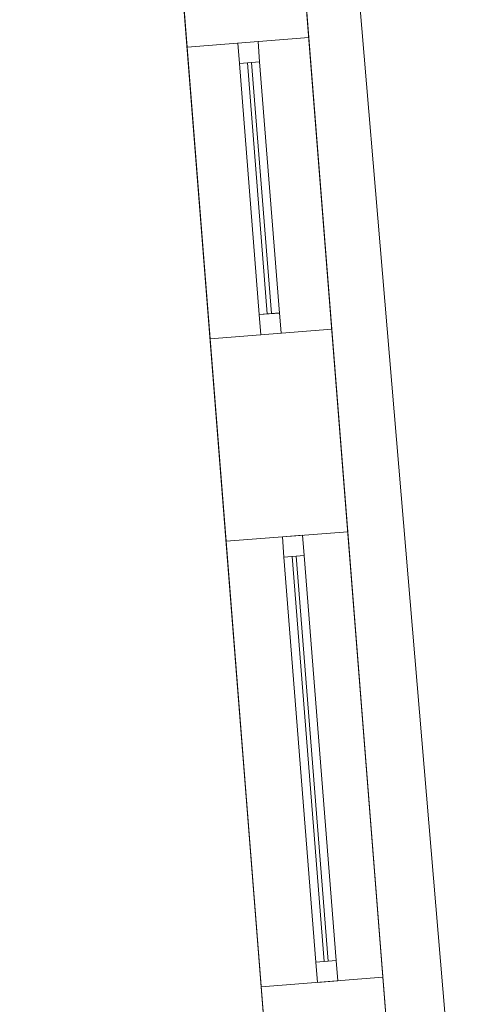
# Model space of a CAD drawing. Header units: millimetres. Extents: x -430348 to -225823, y -86243 to 5084.
# Tile 317 of 656: x -418556 to -417453, y -20617 to -18194. Entities that reach past the tile are written whole.
import ezdxf

# ---------------------------------------------------------------- set-up
doc = ezdxf.new("R2010")
doc.units = ezdxf.units.MM
for name, color, linetype, lineweight in [('A-GLAZ-CURT', 52, 'Continuous', 9), ('A-GLAZ-CWMG', 51, 'Continuous', 9), ('A-ROOF', 132, 'Continuous', 9), ('A-WALL', 113, 'Continuous', 9)]:
    doc.layers.add(name, color=color, linetype=linetype, lineweight=lineweight)

# ---------------------------------------------------------------- blocks, each defined once
blk = doc.blocks.new('System Panel - Door-497955-_3D_ Copy 1')
at = {"layer": 'A-GLAZ-CURT'}
mesh = blk.add_polyface(dxfattribs=at)
corners = [(-310, 5), (-310, 5, 1900), (310, 5, 1900), (310, 5)]
mesh.append_faces([[corners[k] for k in face] for face in [(2, 3, 0, 1)]])
mesh = blk.add_polyface(dxfattribs=at)
corners = [(310, -5), (-310, -5), (-310, 5), (310, 5)]
mesh.append_faces([[corners[k] for k in face] for face in [(3, 0, 1, 2)]])
mesh = blk.add_polyface(dxfattribs=at)
corners = [(-310, -5, 1900), (310, -5, 1900), (310, 5, 1900), (-310, 5, 1900)]
mesh.append_faces([[corners[k] for k in face] for face in [(3, 0, 1, 2)]])
mesh = blk.add_polyface(dxfattribs=at)
corners = [(-310, -5), (-310, -5, 1900), (-310, 5, 1900), (-310, 5)]
mesh.append_faces([[corners[k] for k in face] for face in [(0, 1, 2, 3)]])
mesh = blk.add_polyface(dxfattribs=at)
corners = [(310, -5, 1900), (310, -5), (310, 5), (310, 5, 1900)]
mesh.append_faces([[corners[k] for k in face] for face in [(0, 1, 2, 3)]])
mesh = blk.add_polyface(dxfattribs=at)
corners = [(-310, -5), (310, -5), (310, -5, 1900), (-310, -5, 1900)]
mesh.append_faces([[corners[k] for k in face] for face in [(3, 0, 1, 2)]])
blk = doc.blocks.new('Rectangular Mullion - 50mm x 50mm-279999-_3D_ Copy 1')
at = {"layer": 'A-GLAZ-CWMG'}
mesh = blk.add_polyface(dxfattribs=at)
corners = [(0, 25), (-50, 25), (-50, -25), (0, -25)]
mesh.append_faces([[corners[k] for k in face] for face in [(2, 3, 0, 1)]])
mesh = blk.add_polyface(dxfattribs=at)
corners = [(0, 25, -2000), (0, -25, -2000), (-50, -25, -2000), (-50, 25, -2000)]
mesh.append_faces([[corners[k] for k in face] for face in [(0, 1, 2, 3)]])
mesh = blk.add_polyface(dxfattribs=at)
corners = [(-50, 25), (0, 25), (0, 25, -2000), (-50, 25, -2000)]
mesh.append_faces([[corners[k] for k in face] for face in [(0, 1, 2, 3)]])
mesh = blk.add_polyface(dxfattribs=at)
corners = [(-50, -25), (-50, 25), (-50, 25, -2000), (-50, -25, -2000)]
mesh.append_faces([[corners[k] for k in face] for face in [(0, 1, 2, 3)]])
mesh = blk.add_polyface(dxfattribs=at)
corners = [(0, 25), (0, -25), (0, -25, -2000), (0, 25, -2000)]
mesh.append_faces([[corners[k] for k in face] for face in [(0, 1, 2, 3)]])
mesh = blk.add_polyface(dxfattribs=at)
corners = [(0, -25), (-50, -25), (-50, -25, -2000), (0, -25, -2000)]
mesh.append_faces([[corners[k] for k in face] for face in [(0, 1, 2, 3)]])
blk = doc.blocks.new('Rectangular Mullion - 50mm x 50mm-430194-_3D_ Copy 1')
at = {"layer": 'A-GLAZ-CWMG'}
mesh = blk.add_polyface(dxfattribs=at)
corners = [(0, 25), (-50, 25), (-50, -25), (0, -25)]
mesh.append_faces([[corners[k] for k in face] for face in [(2, 3, 0, 1)]])
mesh = blk.add_polyface(dxfattribs=at)
corners = [(0, 25, -620), (0, -25, -620), (-50, -25, -620), (-50, 25, -620)]
mesh.append_faces([[corners[k] for k in face] for face in [(0, 1, 2, 3)]])
mesh = blk.add_polyface(dxfattribs=at)
corners = [(-50, 25), (0, 25), (0, 25, -620), (-50, 25, -620)]
mesh.append_faces([[corners[k] for k in face] for face in [(0, 1, 2, 3)]])
mesh = blk.add_polyface(dxfattribs=at)
corners = [(-50, -25), (-50, 25), (-50, 25, -620), (-50, -25, -620)]
mesh.append_faces([[corners[k] for k in face] for face in [(0, 1, 2, 3)]])
mesh = blk.add_polyface(dxfattribs=at)
corners = [(0, 25), (0, -25), (0, -25, -620), (0, 25, -620)]
mesh.append_faces([[corners[k] for k in face] for face in [(0, 1, 2, 3)]])
mesh = blk.add_polyface(dxfattribs=at)
corners = [(0, -25), (-50, -25), (-50, -25, -620), (0, -25, -620)]
mesh.append_faces([[corners[k] for k in face] for face in [(0, 1, 2, 3)]])
blk = doc.blocks.new('Rectangular Mullion - 50mm x 50mm-280000-_3D_ Copy 1')
at = {"layer": 'A-GLAZ-CWMG'}
mesh = blk.add_polyface(dxfattribs=at)
corners = [(0, 25), (-50, 25), (-50, -25), (0, -25)]
mesh.append_faces([[corners[k] for k in face] for face in [(2, 3, 0, 1)]])
mesh = blk.add_polyface(dxfattribs=at)
corners = [(0, 25, -2000), (0, -25, -2000), (-50, -25, -2000), (-50, 25, -2000)]
mesh.append_faces([[corners[k] for k in face] for face in [(0, 1, 2, 3)]])
mesh = blk.add_polyface(dxfattribs=at)
corners = [(-50, 25), (0, 25), (0, 25, -2000), (-50, 25, -2000)]
mesh.append_faces([[corners[k] for k in face] for face in [(0, 1, 2, 3)]])
mesh = blk.add_polyface(dxfattribs=at)
corners = [(-50, -25), (-50, 25), (-50, 25, -2000), (-50, -25, -2000)]
mesh.append_faces([[corners[k] for k in face] for face in [(0, 1, 2, 3)]])
mesh = blk.add_polyface(dxfattribs=at)
corners = [(0, 25), (0, -25), (0, -25, -2000), (0, 25, -2000)]
mesh.append_faces([[corners[k] for k in face] for face in [(0, 1, 2, 3)]])
mesh = blk.add_polyface(dxfattribs=at)
corners = [(0, -25), (-50, -25), (-50, -25, -2000), (0, -25, -2000)]
mesh.append_faces([[corners[k] for k in face] for face in [(0, 1, 2, 3)]])
blk = doc.blocks.new('Rectangular Mullion - 50mm x 50mm-430195-_3D_ Copy 1')
at = {"layer": 'A-GLAZ-CWMG'}
mesh = blk.add_polyface(dxfattribs=at)
corners = [(0, 25), (-50, 25), (-50, -25), (0, -25)]
mesh.append_faces([[corners[k] for k in face] for face in [(2, 3, 0, 1)]])
mesh = blk.add_polyface(dxfattribs=at)
corners = [(0, 25, -620), (0, -25, -620), (-50, -25, -620), (-50, 25, -620)]
mesh.append_faces([[corners[k] for k in face] for face in [(0, 1, 2, 3)]])
mesh = blk.add_polyface(dxfattribs=at)
corners = [(-50, 25), (0, 25), (0, 25, -620), (-50, 25, -620)]
mesh.append_faces([[corners[k] for k in face] for face in [(0, 1, 2, 3)]])
mesh = blk.add_polyface(dxfattribs=at)
corners = [(-50, -25), (-50, 25), (-50, 25, -620), (-50, -25, -620)]
mesh.append_faces([[corners[k] for k in face] for face in [(0, 1, 2, 3)]])
mesh = blk.add_polyface(dxfattribs=at)
corners = [(0, 25), (0, -25), (0, -25, -620), (0, 25, -620)]
mesh.append_faces([[corners[k] for k in face] for face in [(0, 1, 2, 3)]])
mesh = blk.add_polyface(dxfattribs=at)
corners = [(0, -25), (-50, -25), (-50, -25, -620), (0, -25, -620)]
mesh.append_faces([[corners[k] for k in face] for face in [(0, 1, 2, 3)]])
blk = doc.blocks.new('System Panel - Glazed-497956-_3D_ Copy 1')
at = {"layer": 'A-GLAZ-CURT', "transparency": 33554471}
mesh = blk.add_polyface(dxfattribs=at)
corners = [(-500, 5), (-500, 5, 585), (500, 5, 585), (500, 5)]
mesh.append_faces([[corners[k] for k in face] for face in [(1, 2, 3, 0)]])
mesh = blk.add_polyface(dxfattribs=at)
corners = [(500, -5), (-500, -5), (-500, 5), (500, 5)]
mesh.append_faces([[corners[k] for k in face] for face in [(3, 0, 1, 2)]])
mesh = blk.add_polyface(dxfattribs=at)
corners = [(-500, -5, 585), (500, -5, 585), (500, 5, 585), (-500, 5, 585)]
mesh.append_faces([[corners[k] for k in face] for face in [(0, 1, 2, 3)]])
mesh = blk.add_polyface(dxfattribs=at)
corners = [(-500, -5), (-500, -5, 585), (-500, 5, 585), (-500, 5)]
mesh.append_faces([[corners[k] for k in face] for face in [(0, 1, 2, 3)]])
mesh = blk.add_polyface(dxfattribs=at)
corners = [(500, -5, 585), (500, -5), (500, 5), (500, 5, 585)]
mesh.append_faces([[corners[k] for k in face] for face in [(0, 1, 2, 3)]])
mesh = blk.add_polyface(dxfattribs=at)
corners = [(-500, -5), (500, -5), (500, -5, 585), (-500, -5, 585)]
mesh.append_faces([[corners[k] for k in face] for face in [(3, 0, 1, 2)]])
blk = doc.blocks.new('Rectangular Mullion - 50mm x 50mm-497957-_3D_ Copy 1')
at = {"layer": 'A-GLAZ-CWMG'}
mesh = blk.add_polyface(dxfattribs=at)
corners = [(0, 25), (-50, 25), (-50, -25), (0, -25)]
mesh.append_faces([[corners[k] for k in face] for face in [(2, 3, 0, 1)]])
mesh = blk.add_polyface(dxfattribs=at)
corners = [(-50, 25), (0, 25), (0, 25, -330), (-50, 25, -330)]
mesh.append_faces([[corners[k] for k in face] for face in [(3, 0, 1, 2)]])
mesh = blk.add_polyface(dxfattribs=at)
corners = [(-50, -25), (-50, 25), (-50, 25, -330), (-50, -25, -330)]
mesh.append_faces([[corners[k] for k in face] for face in [(3, 0, 1, 2)]])
mesh = blk.add_polyface(dxfattribs=at)
corners = [(0, 25), (0, -25), (0, -25, -330), (0, 25, -330)]
mesh.append_faces([[corners[k] for k in face] for face in [(3, 0, 1, 2)]])
mesh = blk.add_polyface(dxfattribs=at)
corners = [(0, -25), (-50, -25), (-50, -25, -330), (0, -25, -330)]
mesh.append_faces([[corners[k] for k in face] for face in [(3, 0, 1, 2)]])
blk = doc.blocks.new('Rectangular Mullion - 50mm x 50mm-303053-_3D_ Copy 1')
at = {"layer": 'A-GLAZ-CWMG'}
mesh = blk.add_polyface(dxfattribs=at)
corners = [(0, 25), (-50, 25), (-50, -25), (0, -25)]
mesh.append_faces([[corners[k] for k in face] for face in [(3, 0, 1, 2)]])
mesh = blk.add_polyface(dxfattribs=at)
corners = [(0, 25, -1000), (0, -25, -1000), (-50, -25, -1000), (-50, 25, -1000)]
mesh.append_faces([[corners[k] for k in face] for face in [(3, 0, 1, 2)]])
mesh = blk.add_polyface(dxfattribs=at)
corners = [(-50, 25), (0, 25), (0, 25, -1000), (-50, 25, -1000)]
mesh.append_faces([[corners[k] for k in face] for face in [(0, 1, 2, 3)]])
mesh = blk.add_polyface(dxfattribs=at)
corners = [(-50, -25), (-50, 25), (-50, 25, -1000), (-50, -25, -1000)]
mesh.append_faces([[corners[k] for k in face] for face in [(0, 1, 2, 3)]])
mesh = blk.add_polyface(dxfattribs=at)
corners = [(0, 25), (0, -25), (0, -25, -1000), (0, 25, -1000)]
mesh.append_faces([[corners[k] for k in face] for face in [(0, 1, 2, 3)]])
mesh = blk.add_polyface(dxfattribs=at)
corners = [(0, -25), (-50, -25), (-50, -25, -1000), (0, -25, -1000)]
mesh.append_faces([[corners[k] for k in face] for face in [(0, 1, 2, 3)]])
blk = doc.blocks.new('Rectangular Mullion - 50mm x 50mm-430166-_3D_ Copy 1')
at = {"layer": 'A-GLAZ-CWMG'}
mesh = blk.add_polyface(dxfattribs=at)
corners = [(0, 25), (-50, 25), (-50, -25), (0, -25)]
mesh.append_faces([[corners[k] for k in face] for face in [(2, 3, 0, 1)]])
mesh = blk.add_polyface(dxfattribs=at)
corners = [(-50, 25), (0, 25), (0, 25, -660), (-50, 25, -660)]
mesh.append_faces([[corners[k] for k in face] for face in [(0, 1, 2, 3)]])
mesh = blk.add_polyface(dxfattribs=at)
corners = [(-50, -25), (-50, 25), (-50, 25, -660), (-50, -25, -660)]
mesh.append_faces([[corners[k] for k in face] for face in [(0, 1, 2, 3)]])
mesh = blk.add_polyface(dxfattribs=at)
corners = [(0, 25), (0, -25), (0, -25, -660), (0, 25, -660)]
mesh.append_faces([[corners[k] for k in face] for face in [(0, 1, 2, 3)]])
mesh = blk.add_polyface(dxfattribs=at)
corners = [(0, -25), (-50, -25), (-50, -25, -660), (0, -25, -660)]
mesh.append_faces([[corners[k] for k in face] for face in [(0, 1, 2, 3)]])
blk = doc.blocks.new('Rectangular Mullion - 50mm x 50mm-303054-_3D_ Copy 1')
at = {"layer": 'A-GLAZ-CWMG'}
mesh = blk.add_polyface(dxfattribs=at)
corners = [(0, 25), (-50, 25), (-50, -25), (0, -25)]
mesh.append_faces([[corners[k] for k in face] for face in [(2, 3, 0, 1)]])
mesh = blk.add_polyface(dxfattribs=at)
corners = [(0, 25, -1000), (0, -25, -1000), (-50, -25, -1000), (-50, 25, -1000)]
mesh.append_faces([[corners[k] for k in face] for face in [(0, 1, 2, 3)]])
mesh = blk.add_polyface(dxfattribs=at)
corners = [(-50, 25), (0, 25), (0, 25, -1000), (-50, 25, -1000)]
mesh.append_faces([[corners[k] for k in face] for face in [(0, 1, 2, 3)]])
mesh = blk.add_polyface(dxfattribs=at)
corners = [(-50, -25), (-50, 25), (-50, 25, -1000), (-50, -25, -1000)]
mesh.append_faces([[corners[k] for k in face] for face in [(0, 1, 2, 3)]])
mesh = blk.add_polyface(dxfattribs=at)
corners = [(0, 25), (0, -25), (0, -25, -1000), (0, 25, -1000)]
mesh.append_faces([[corners[k] for k in face] for face in [(0, 1, 2, 3)]])
mesh = blk.add_polyface(dxfattribs=at)
corners = [(0, -25), (-50, -25), (-50, -25, -1000), (0, -25, -1000)]
mesh.append_faces([[corners[k] for k in face] for face in [(0, 1, 2, 3)]])
blk = doc.blocks.new('System Panel - Glazed-497958-_3D_ Copy 1')
at = {"layer": 'A-GLAZ-CURT', "transparency": 33554471}
mesh = blk.add_polyface(dxfattribs=at)
corners = [(-500, 5), (-500, 5, 255), (500, 5, 255), (500, 5)]
mesh.append_faces([[corners[k] for k in face] for face in [(1, 2, 3, 0)]])
mesh = blk.add_polyface(dxfattribs=at)
corners = [(500, -5), (-500, -5), (-500, 5), (500, 5)]
mesh.append_faces([[corners[k] for k in face] for face in [(3, 0, 1, 2)]])
mesh = blk.add_polyface(dxfattribs=at)
corners = [(-500, -5, 255), (500, -5, 255), (500, 5, 255), (-500, 5, 255)]
mesh.append_faces([[corners[k] for k in face] for face in [(0, 1, 2, 3)]])
mesh = blk.add_polyface(dxfattribs=at)
corners = [(-500, -5), (-500, -5, 255), (-500, 5, 255), (-500, 5)]
mesh.append_faces([[corners[k] for k in face] for face in [(0, 1, 2, 3)]])
mesh = blk.add_polyface(dxfattribs=at)
corners = [(500, -5, 255), (500, -5), (500, 5), (500, 5, 255)]
mesh.append_faces([[corners[k] for k in face] for face in [(0, 1, 2, 3)]])
mesh = blk.add_polyface(dxfattribs=at)
corners = [(-500, -5), (500, -5), (500, -5, 255), (-500, -5, 255)]
mesh.append_faces([[corners[k] for k in face] for face in [(3, 0, 1, 2)]])
blk = doc.blocks.new('Rectangular Mullion - 50mm x 50mm-353546-_3D_ Copy 1')
at = {"layer": 'A-GLAZ-CWMG'}
mesh = blk.add_polyface(dxfattribs=at)
corners = [(0, 25, -660), (0, -25, -660), (-50, -25, -660), (-50, 25, -660)]
mesh.append_faces([[corners[k] for k in face] for face in [(3, 0, 1, 2)]])
mesh = blk.add_polyface(dxfattribs=at)
corners = [(-50, 25), (0, 25), (0, 25, -660), (-50, 25, -660)]
mesh.append_faces([[corners[k] for k in face] for face in [(0, 1, 2, 3)]])
mesh = blk.add_polyface(dxfattribs=at)
corners = [(-50, -25), (-50, 25), (-50, 25, -660), (-50, -25, -660)]
mesh.append_faces([[corners[k] for k in face] for face in [(0, 1, 2, 3)]])
mesh = blk.add_polyface(dxfattribs=at)
corners = [(0, 25), (0, -25), (0, -25, -660), (0, 25, -660)]
mesh.append_faces([[corners[k] for k in face] for face in [(0, 1, 2, 3)]])
mesh = blk.add_polyface(dxfattribs=at)
corners = [(0, -25), (-50, -25), (-50, -25, -660), (0, -25, -660)]
mesh.append_faces([[corners[k] for k in face] for face in [(0, 1, 2, 3)]])
blk = doc.blocks.new('Rectangular Mullion - 50mm x 50mm-497959-_3D_ Copy 1')
at = {"layer": 'A-GLAZ-CWMG'}
mesh = blk.add_polyface(dxfattribs=at)
corners = [(0, 25, -330), (0, -25, -330), (-50, -25, -330), (-50, 25, -330)]
mesh.append_faces([[corners[k] for k in face] for face in [(3, 0, 1, 2)]])
mesh = blk.add_polyface(dxfattribs=at)
corners = [(-50, 25), (0, 25), (0, 25, -330), (-50, 25, -330)]
mesh.append_faces([[corners[k] for k in face] for face in [(3, 0, 1, 2)]])
mesh = blk.add_polyface(dxfattribs=at)
corners = [(-50, -25), (-50, 25), (-50, 25, -330), (-50, -25, -330)]
mesh.append_faces([[corners[k] for k in face] for face in [(3, 0, 1, 2)]])
mesh = blk.add_polyface(dxfattribs=at)
corners = [(0, 25), (0, -25), (0, -25, -330), (0, 25, -330)]
mesh.append_faces([[corners[k] for k in face] for face in [(3, 0, 1, 2)]])
mesh = blk.add_polyface(dxfattribs=at)
corners = [(0, -25), (-50, -25), (-50, -25, -330), (0, -25, -330)]
mesh.append_faces([[corners[k] for k in face] for face in [(3, 0, 1, 2)]])
blk = doc.blocks.new('Rectangular Mullion - 50mm x 50mm-353456-_3D_ Copy 1')
at = {"layer": 'A-GLAZ-CWMG'}
mesh = blk.add_polyface(dxfattribs=at)
corners = [(25, 25), (-25, 25), (-25, -25), (25, -25)]
mesh.append_faces([[corners[k] for k in face] for face in [(2, 3, 0, 1)]])
mesh = blk.add_polyface(dxfattribs=at)
corners = [(25, 25, -1000), (25, -25, -1000), (-25, -25, -1000), (-25, 25, -1000)]
mesh.append_faces([[corners[k] for k in face] for face in [(0, 1, 2, 3)]])
mesh = blk.add_polyface(dxfattribs=at)
corners = [(-25, 25), (25, 25), (25, 25, -1000), (-25, 25, -1000)]
mesh.append_faces([[corners[k] for k in face] for face in [(0, 1, 2, 3)]])
mesh = blk.add_polyface(dxfattribs=at)
corners = [(-25, -25), (-25, 25), (-25, 25, -1000), (-25, -25, -1000)]
mesh.append_faces([[corners[k] for k in face] for face in [(0, 1, 2, 3)]])
mesh = blk.add_polyface(dxfattribs=at)
corners = [(25, 25), (25, -25), (25, -25, -1000), (25, 25, -1000)]
mesh.append_faces([[corners[k] for k in face] for face in [(0, 1, 2, 3)]])
mesh = blk.add_polyface(dxfattribs=at)
corners = [(25, -25), (-25, -25), (-25, -25, -1000), (25, -25, -1000)]
mesh.append_faces([[corners[k] for k in face] for face in [(0, 1, 2, 3)]])

msp = doc.modelspace()

# ---------------------------------------------------------------- block references
at = {"layer": 'A-GLAZ-CURT', "rotation": 94.50974684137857}
msp.add_blockref('System Panel - Door-497955-_3D_ Copy 1', (-417966.6, -18608.5, 58550.6), dxfattribs=at)
at = {"layer": 'A-GLAZ-CURT', "transparency": 33554471, "rotation": 94.50974684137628}
for name, p in [('System Panel - Glazed-497956-_3D_ Copy 1', (-417842.1, -20013, 59560.6)), ('System Panel - Glazed-497958-_3D_ Copy 1', (-417842.1, -20013, 60195.6))]:
    msp.add_blockref(name, p, dxfattribs=at)
at = {"layer": 'A-GLAZ-CWMG', "extrusion": (0, 0, -1)}
for name, p, rotation in [('Rectangular Mullion - 50mm x 50mm-280000-_3D_ Copy 1', (417994.9, -18249.6, -58500.6), 85.49025315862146), ('Rectangular Mullion - 50mm x 50mm-430166-_3D_ Copy 1', (417885.3, -19464.7, -59510.6), 85.49025315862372), ('Rectangular Mullion - 50mm x 50mm-497959-_3D_ Copy 1', (417885.3, -19464.7, -60170.6), 85.49025315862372)]:
    msp.add_blockref(name, p, dxfattribs=dict(at, rotation=rotation))
at = {"layer": 'A-GLAZ-CWMG', "extrusion": (-0.078629, 0.996904, 0), "rotation": 90}
for name, p in [('Rectangular Mullion - 50mm x 50mm-430194-_3D_ Copy 1', (418135.7, 60500.6, 14623.3)), ('Rectangular Mullion - 50mm x 50mm-303053-_3D_ Copy 1', (418122, 60500.6, 13403.4)), ('Rectangular Mullion - 50mm x 50mm-353456-_3D_ Copy 1', (418122, 60170.6, 13403.4))]:
    msp.add_blockref(name, p, dxfattribs=at)
at = {"layer": 'A-GLAZ-CWMG', "extrusion": (0.078629, -0.996904, 0), "rotation": 270}
for name, p in [('Rectangular Mullion - 50mm x 50mm-430195-_3D_ Copy 1', (-418135.7, 58500.6, -14003.3)), ('Rectangular Mullion - 50mm x 50mm-303054-_3D_ Copy 1', (-418122, 59510.6, -12403.4))]:
    msp.add_blockref(name, p, dxfattribs=at)
at = {"layer": 'A-GLAZ-CWMG'}
for name, p, rotation in [('Rectangular Mullion - 50mm x 50mm-279999-_3D_ Copy 1', (-417938.3, -18967.4, 60500.6), 274.5097468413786), ('Rectangular Mullion - 50mm x 50mm-497957-_3D_ Copy 1', (-417798.8, -20561.3, 60500.6), 274.5097468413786), ('Rectangular Mullion - 50mm x 50mm-353546-_3D_ Copy 1', (-417798.8, -20561.3, 60170.6), 274.5097468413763)]:
    msp.add_blockref(name, p, dxfattribs=dict(at, rotation=rotation))

# ---------------------------------------------------------------- meshes
at = {"layer": 'A-ROOF'}
mesh = msp.add_polyface(dxfattribs=at)
corners = [(-420436, -21553.5, 61100), (-420929.8, -15908.6, 61100), (-417931, -15646.2, 61100), (-417453.1, -21318.2, 61100)]
mesh.append_faces([[corners[k] for k in face] for face in [(2, 3, 0, 1)]])
mesh = msp.add_polyface(dxfattribs=at)
corners = [(-420929.8, -15908.6, 61200), (-420436, -21553.5, 61200), (-417453.1, -21318.2, 61200), (-417931, -15646.2, 61200)]
mesh.append_faces([[corners[k] for k in face] for face in [(1, 2, 3, 0)]])
mesh = msp.add_polyface(dxfattribs=at)
corners = [(-417931, -15646.2, 61100), (-417931, -15646.2, 61200), (-417453.1, -21318.2, 61200), (-417453.1, -21318.2, 61100)]
mesh.append_faces([[corners[k] for k in face] for face in [(1, 2, 3, 0)]])
at = {"layer": 'A-WALL'}
mesh = msp.add_polyface(dxfattribs=at)
corners = [(-417900.5, -21353.5, 56190.2), (-418324.2, -15981.8, 56190.2), (-418025.3, -15955.6, 56190.2), (-417601.5, -21329.9, 56190.2)]
mesh.append_faces([[corners[k] for k in face] for face in [(3, 0, 1, 2)]])
mesh = msp.add_polyface(dxfattribs=at)
corners = [(-418025.3, -15955.6, 61100), (-418324.2, -15981.8, 61100), (-417900.5, -21353.5, 61100), (-417601.5, -21329.9, 61100)]
mesh.append_faces([[corners[k] for k in face] for face in [(1, 2, 3, 0)]])
mesh = msp.add_polyface(dxfattribs=at)
corners = [(-417601.5, -21329.9, 56190.2), (-418025.3, -15955.6, 56190.2), (-418025.3, -15955.6, 61100), (-417601.5, -21329.9, 61100), (-417788.7, -18955.6, 58500.6), (-417788.7, -18955.6, 60500.6), (-417845.3, -18237.8, 60500.6), (-417845.3, -18237.8, 58500.6), (-417662.9, -20550.6, 59510.6), (-417662.9, -20550.6, 60500.6), (-417749.4, -19454, 60500.6), (-417749.4, -19454, 59510.6), (-417890.9, -17659.6, 59510.6), (-417890.9, -17659.6, 60500.6), (-417977.4, -16563, 60500.6), (-417977.4, -16563, 59510.6)]
mesh.append_faces([[corners[k] for k in face] for face in [(8, 0, 4, 11)]], dxfattribs={"vtx0": -1, "vtx1": -1, "vtx2": -1})
mesh.append_faces([[corners[k] for k in face] for face in [(2, 6, 13, 14)]], dxfattribs={"vtx0": -1, "vtx1": -1, "vtx3": -1})
mesh.append_faces([[corners[k] for k in face] for face in [(11, 4, 5, 10), (4, 0, 1, 7), (15, 1, 2, 14)]], dxfattribs={"vtx0": -1, "vtx2": -1})
mesh.append_faces([[corners[k] for k in face] for face in [(3, 9, 10, 5)]], dxfattribs={"vtx0": -1, "vtx2": -1, "vtx3": -1})
mesh.append_faces([[corners[k] for k in face] for face in [(15, 12, 7, 1)]], dxfattribs={"vtx1": -1, "vtx2": -1, "vtx3": -1})
mesh.append_faces([[corners[k] for k in face] for face in [(3, 0, 8, 9), (2, 3, 5, 6), (6, 7, 12, 13)]], dxfattribs={"vtx1": -1, "vtx3": -1})
mesh = msp.add_polyface(dxfattribs=at)
corners = [(-418324.2, -15981.8, 56190.2), (-417900.5, -21353.5, 56190.2), (-417900.5, -21353.5, 61100), (-418324.2, -15981.8, 61100), (-418087.8, -18979.2, 60500.6), (-418087.8, -18979.2, 58500.6), (-418144.4, -18261.4, 58500.6), (-418144.4, -18261.4, 60500.6), (-417962, -20574.1, 60500.6), (-417962, -20574.1, 59510.6), (-418048.5, -19477.5, 59510.6), (-418048.5, -19477.5, 60500.6), (-418190, -17683.2, 60500.6), (-418190, -17683.2, 59510.6), (-418276.5, -16586.6, 59510.6), (-418276.5, -16586.6, 60500.6)]
mesh.append_faces([[corners[k] for k in face] for face in [(14, 0, 6, 13)]], dxfattribs={"vtx0": -1, "vtx1": -1, "vtx2": -1})
mesh.append_faces([[corners[k] for k in face] for face in [(2, 4, 11, 8)]], dxfattribs={"vtx0": -1, "vtx1": -1, "vtx3": -1})
mesh.append_faces([[corners[k] for k in face] for face in [(7, 12, 13, 6), (3, 7, 4, 2), (9, 1, 2, 8)]], dxfattribs={"vtx0": -1, "vtx2": -1})
mesh.append_faces([[corners[k] for k in face] for face in [(3, 15, 12, 7)]], dxfattribs={"vtx0": -1, "vtx2": -1, "vtx3": -1})
mesh.append_faces([[corners[k] for k in face] for face in [(9, 10, 5, 1)]], dxfattribs={"vtx1": -1, "vtx2": -1, "vtx3": -1})
mesh.append_faces([[corners[k] for k in face] for face in [(3, 0, 14, 15), (5, 6, 0, 1), (10, 11, 4, 5)]], dxfattribs={"vtx1": -1, "vtx3": -1})
mesh = msp.add_polyface(dxfattribs=at)
corners = [(-417788.7, -18955.6, 60500.6), (-418087.8, -18979.2, 60500.6), (-418144.4, -18261.4, 60500.6), (-417845.3, -18237.8, 60500.6)]
mesh.append_faces([[corners[k] for k in face] for face in [(1, 2, 3, 0)]])
mesh = msp.add_polyface(dxfattribs=at)
corners = [(-417845.3, -18237.8, 60500.6), (-418144.4, -18261.4, 60500.6), (-418144.4, -18261.4, 58500.6), (-417845.3, -18237.8, 58500.6)]
mesh.append_faces([[corners[k] for k in face] for face in [(0, 1, 2, 3)]])
mesh = msp.add_polyface(dxfattribs=at)
corners = [(-418087.8, -18979.2, 58500.6), (-417788.7, -18955.6, 58500.6), (-417845.3, -18237.8, 58500.6), (-418144.4, -18261.4, 58500.6)]
mesh.append_faces([[corners[k] for k in face] for face in [(3, 0, 1, 2)]])
mesh = msp.add_polyface(dxfattribs=at)
corners = [(-417788.7, -18955.6, 58500.6), (-418087.8, -18979.2, 58500.6), (-418087.8, -18979.2, 60500.6), (-417788.7, -18955.6, 60500.6)]
mesh.append_faces([[corners[k] for k in face] for face in [(1, 2, 3, 0)]])
mesh = msp.add_polyface(dxfattribs=at)
corners = [(-417662.9, -20550.6, 60500.6), (-417962, -20574.1, 60500.6), (-418048.5, -19477.5, 60500.6), (-417749.4, -19454, 60500.6)]
mesh.append_faces([[corners[k] for k in face] for face in [(1, 2, 3, 0)]])
mesh = msp.add_polyface(dxfattribs=at)
corners = [(-417749.4, -19454, 60500.6), (-418048.5, -19477.5, 60500.6), (-418048.5, -19477.5, 59510.6), (-417749.4, -19454, 59510.6)]
mesh.append_faces([[corners[k] for k in face] for face in [(0, 1, 2, 3)]])
mesh = msp.add_polyface(dxfattribs=at)
corners = [(-417962, -20574.1, 59510.6), (-417662.9, -20550.6, 59510.6), (-417749.4, -19454, 59510.6), (-418048.5, -19477.5, 59510.6)]
mesh.append_faces([[corners[k] for k in face] for face in [(3, 0, 1, 2)]])
mesh = msp.add_polyface(dxfattribs=at)
corners = [(-417662.9, -20550.6, 59510.6), (-417962, -20574.1, 59510.6), (-417962, -20574.1, 60500.6), (-417662.9, -20550.6, 60500.6)]
mesh.append_faces([[corners[k] for k in face] for face in [(0, 1, 2, 3)]])

doc.saveas('drawing.dxf')
